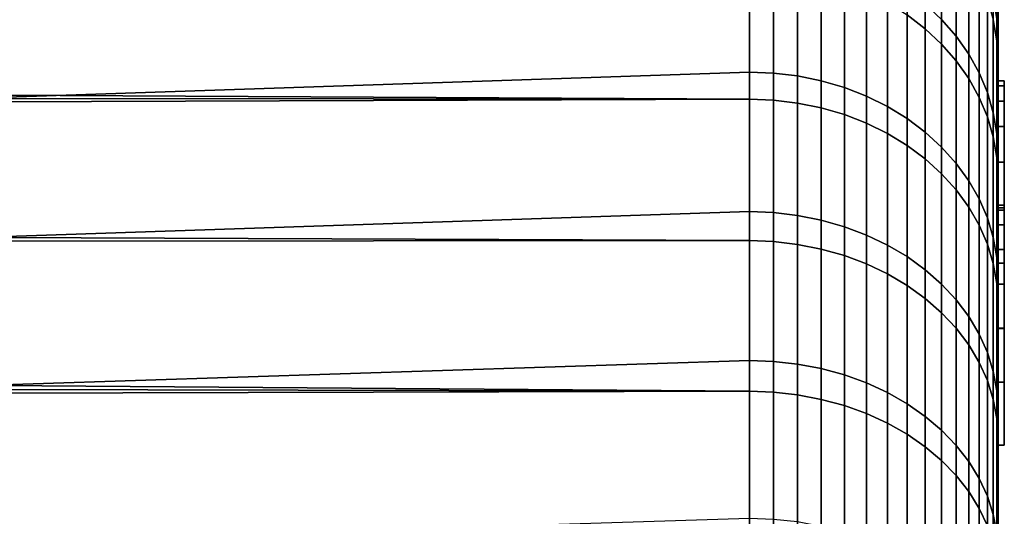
# Model space of a CAD drawing. Header units: metres. Extents: x -28 to 70, y -218 to 28.
# Tile 459 of 463: x 66.5 to 70.46, y 14.75 to 16.75. Entities that reach past the tile are written whole.
import ezdxf

# ---------------------------------------------------------------- set-up
doc = ezdxf.new("R2010")
doc.units = ezdxf.units.M
doc.layers.add('solid_10_261_432_XXX', color=7, linetype='CONTINUOUS')

msp = doc.modelspace()

# ---------------------------------------------------------------- linework, layer by layer
at = {"layer": 'solid_10_261_432_XXX'}
for points in [[(70.434181, 18.970451, 116.20369), (70.439003, 18.861574, 116.289322), (70.439003, 16.418026, 115.642677), (70.439003, 18.912025, 115.826271)], [(70.439003, 16.499998, 114), (70.439003, 18.999969, 113.965889), (70.439003, 18.995096, 114.431671)], [(70.439003, 16.499998, 114), (70.439003, 16.479481, 113.177376), (70.439003, 18.993423, 113.500168), (70.439003, 18.999969, 113.965889)], [(70.439003, 16.499998, 114), (70.439003, 18.995096, 114.431671), (70.439003, 18.978806, 114.897171), (70.439003, 16.479481, 114.822624)], [(70.439003, 16.479481, 113.177376), (70.439003, 18.975464, 113.034737), (70.439003, 18.993423, 113.500168)], [(70.439003, 16.479481, 114.822624), (70.439003, 18.978806, 114.897171), (70.439003, 18.951113, 115.362106)], [(70.439003, 16.479481, 113.177376), (70.439003, 16.418026, 112.357323), (70.439003, 18.946098, 112.569847), (70.439003, 18.975464, 113.034737)], [(70.439003, 16.479481, 114.822624), (70.439003, 18.951113, 115.362106), (70.439003, 18.912025, 115.826271), (70.439003, 16.418026, 115.642677)], [(70.439003, 16.418026, 112.357323), (70.439003, 18.90535, 112.105865), (70.439003, 18.946098, 112.569847)], [(70.439003, 16.418026, 112.357323), (70.439003, 16.315695, 111.540733), (70.439003, 18.853239, 111.643013), (70.439003, 18.90535, 112.105865)], [(70.439003, 16.418026, 115.642677), (70.439003, 18.861574, 116.289322), (70.439003, 18.799791, 116.750969), (70.439003, 16.315695, 116.459267)], [(70.439003, 16.315695, 111.540733), (70.439003, 18.789793, 111.181541), (70.439003, 18.853239, 111.643013)], [(70.434181, 18.842293, 117.114853), (70.439003, 18.726704, 117.211006), (70.439003, 16.315695, 116.459267), (70.439003, 18.799791, 116.750969)], [(70.439003, 16.315695, 111.540733), (70.439003, 16.172825, 110.730492), (70.439003, 18.715059, 110.721802), (70.439003, 18.789793, 111.181541)], [(70.439003, 16.315695, 116.459267), (70.439003, 18.726704, 117.211006), (70.439003, 18.642365, 117.66909), (70.439003, 16.172825, 117.269508)], [(70.439003, 16.172825, 110.730492), (70.439003, 15.989818, 109.92868), (70.439003, 18.62908, 110.264038), (70.439003, 18.715059, 110.721802)], [(70.439003, 16.172825, 117.269508), (70.439003, 18.642365, 117.66909), (70.439003, 18.546825, 118.124954), (70.439003, 15.989818, 118.07132)], [(70.439003, 15.989818, 109.92868), (70.439003, 18.531895, 109.808479), (70.439003, 18.62908, 110.264038)], [(70.439003, 15.989818, 118.07132), (70.439003, 18.546825, 118.124954), (70.439003, 18.440134, 118.578369)], [(70.439003, 15.989818, 109.92868), (70.439003, 15.76691, 109.136414), (70.439003, 18.42358, 109.355469), (70.439003, 18.531895, 109.808479)], [(70.439003, 15.989818, 118.07132), (70.439003, 18.440134, 118.578369), (70.439003, 18.322359, 119.02903), (70.439003, 15.76691, 118.863586)], [(70.439003, 15.76691, 109.136414), (70.439003, 18.304197, 108.905258), (70.439003, 18.42358, 109.355469)], [(70.439003, 15.76691, 118.863586), (70.439003, 18.322359, 119.02903), (70.439003, 18.193583, 119.476639)], [(70.439003, 15.76691, 109.136414), (70.439003, 15.504929, 108.356667), (70.439003, 18.173801, 108.458069), (70.439003, 18.304197, 108.905258)], [(70.439003, 15.76691, 118.863586), (70.439003, 18.193583, 119.476639), (70.439003, 18.053864, 119.920982), (70.439003, 15.504929, 119.643333)], [(70.439003, 15.504929, 108.356667), (70.439003, 18.032492, 108.014244), (70.439003, 18.173801, 108.458069)], [(70.439003, -15.504929, 119.643333), (70.439003, 18.053864, 119.920982), (70.439003, 17.90329, 120.361771), (70.439003, -18.053864, 119.920982)], [(70.439003, 15.504929, 119.643333), (70.439003, 18.053864, 119.920982), (70.439003, -15.504929, 119.643333)], [(70.439003, -17.717447, 107.137634), (70.439003, 17.88035, 107.574028), (70.439003, 18.032492, 108.014244), (70.439003, -17.88035, 107.574028)], [(70.439003, 15.504929, 108.356667), (70.439003, -18.032492, 108.014244), (70.439003, -17.88035, 107.574028), (70.439003, 18.032492, 108.014244)], [(70.439003, -18.053864, 119.920982), (70.439003, 17.90329, 120.361771), (70.439003, 17.74197, 120.798706), (70.439003, -17.90329, 120.361771)], [(70.439003, -17.543905, 106.705391), (70.439003, 17.717447, 107.137634), (70.439003, 17.88035, 107.574028), (70.439003, -17.717447, 107.137634)], [(70.439003, -17.90329, 120.361771), (70.439003, 17.74197, 120.798706), (70.439003, 17.569981, 121.231583), (70.439003, -17.74197, 120.798706)], [(70.439003, -17.359827, 106.277542), (70.439003, 17.543905, 106.705391), (70.439003, 17.717447, 107.137634), (70.439003, -17.543905, 106.705391)], [(70.439003, -17.74197, 120.798706), (70.439003, 17.569981, 121.231583), (70.439003, 17.387424, 121.660126), (70.439003, -17.569981, 121.231583)], [(70.439003, -17.1653, 105.854294), (70.439003, 17.359827, 106.277542), (70.439003, 17.543905, 106.705391), (70.439003, -17.359827, 106.277542)], [(70.439003, -17.569981, 121.231583), (70.439003, 17.387424, 121.660126), (70.439003, 17.194433, 122.084023), (70.439003, -17.387424, 121.660126)], [(70.439003, -16.960464, 105.435966), (70.439003, 17.1653, 105.854294), (70.439003, 17.359827, 106.277542), (70.439003, -17.1653, 105.854294)], [(70.072784, 16.764425, 103.514503), (70.072784, 17.250006, 104.334137), (70.145622, 17.192503, 104.366356), (70.145622, 16.70854, 103.549454)], [(70.145622, 16.70854, 103.549454), (70.145622, 17.192503, 104.366356), (70.211639, 17.129042, 104.401917), (70.211639, 16.646866, 103.588028)], [(70.211639, 17.220661, 123.432716), (70.211639, 16.746344, 124.251205), (70.270195, 16.679077, 124.21003), (70.270195, 17.151489, 123.394821)], [(70.439003, -17.387424, 121.660126), (70.439003, 17.194433, 122.084023), (70.439003, 16.991102, 122.503082), (70.439003, -17.194433, 122.084023)], [(70.270195, 17.151489, 123.394821), (70.270195, 16.679077, 124.21003), (70.32074, 16.607233, 124.166054), (70.32074, 17.07761, 123.354355)], [(70.419769, 16.745489, 104.616837), (70.419769, 17.177999, 105.43428), (70.434181, 17.091042, 105.477638), (70.434181, 16.660721, 104.664337)], [(70.439003, -16.745445, 105.022804), (70.439003, 16.960464, 105.435966), (70.439003, 17.1653, 105.854294), (70.439003, -16.960464, 105.435966)], [(70.211639, 16.646866, 103.588028), (70.211639, 17.129042, 104.401917), (70.270195, 17.060238, 104.440468), (70.270195, 16.579998, 103.629852)], [(70.32074, 17.07761, 123.354355), (70.32074, 16.607233, 124.166054), (70.36277, 16.531507, 124.119698), (70.36277, 16.999741, 123.311707)], [(70.434181, 17.091042, 105.477638), (70.439003, 16.960464, 105.435966), (70.439003, 16.745445, 105.022804)], [(70.434181, 16.660721, 104.664337), (70.434181, 17.091042, 105.477638), (70.439003, 16.745445, 105.022804)], [(69.439003, 17.057777, 124.441849), (64.5, 16.890768, 124.7099), (64.5, 16.367889, 125.493141), (69.439003, 16.535044, 125.251328)], [(69.535652, 16.531174, 125.248695), (69.535652, 17.053785, 124.439407), (69.439003, 17.057777, 124.441849), (69.439003, 16.535044, 125.251328)], [(69.535652, 17.053785, 124.439407), (69.535652, 16.531174, 125.248695), (69.632835, 16.519363, 125.240654), (69.632835, 17.041601, 124.431946)], [(69.632835, 17.041601, 124.431946), (69.632835, 16.519363, 125.240654), (69.728157, 16.499725, 125.227295), (69.728157, 17.021343, 124.419548)], [(70.270195, 16.579998, 103.629852), (70.270195, 17.060238, 104.440468), (70.32074, 16.986752, 104.481651), (70.32074, 16.508581, 103.674522)], [(69.728157, 17.021343, 124.419548), (69.728157, 16.499725, 125.227295), (69.820686, 16.472452, 125.208733), (69.820686, 16.993208, 124.402321)], [(69.820686, 16.993208, 124.402321), (69.820686, 16.472452, 125.208733), (69.909531, 16.437803, 125.185158), (69.909531, 16.957464, 124.38044)], [(70.32074, 16.508581, 103.674522), (70.32074, 16.986752, 104.481651), (70.36277, 16.909296, 104.525047), (70.36277, 16.433306, 103.721603)], [(70.36277, 16.999741, 123.311707), (70.36277, 16.531507, 124.119698), (70.395882, 16.452629, 124.071411), (70.395882, 16.918629, 123.267273)], [(70.439003, -17.194433, 122.084023), (70.439003, 16.991102, 122.503082), (70.439003, 16.777548, 122.917053), (70.439003, -16.991102, 122.503082)], [(21.782312, 16.673569, 102.954994), (21.62105, 16.866104, 103.251305), (69.439003, 16.956451, 103.394402), (69.439003, 16.425947, 102.589996)], [(69.535652, 16.95248, 103.396881), (69.535652, 16.422102, 102.592659), (69.439003, 16.425947, 102.589996), (69.439003, 16.956451, 103.394402)], [(69.535652, 16.422102, 102.592659), (69.535652, 16.95248, 103.396881), (69.632835, 16.940369, 103.404457), (69.632835, 16.41037, 102.600815)], [(69.909531, 16.957464, 124.38044), (69.909531, 16.437803, 125.185158), (69.993835, 16.396116, 125.156792), (69.993835, 16.914457, 124.354118)], [(70.439003, -16.520346, 104.614998), (70.439003, 16.745445, 105.022804), (70.439003, 16.960464, 105.435966), (70.439003, -16.745445, 105.022804)], [(69.632835, 16.41037, 102.600815), (69.632835, 16.940369, 103.404457), (69.728157, 16.920233, 103.417053), (69.728157, 16.390862, 102.614365)], [(69.728157, 16.390862, 102.614365), (69.728157, 16.920233, 103.417053), (69.820686, 16.892263, 103.43454), (69.820686, 16.363768, 102.633186)], [(69.993835, 16.914457, 124.354118), (69.993835, 16.396116, 125.156792), (70.072784, 16.347792, 125.123909), (70.072784, 16.864605, 124.323601)], [(70.36277, 16.433306, 103.721603), (70.36277, 16.909296, 104.525047), (70.395882, 16.828615, 104.570259), (70.395882, 16.354897, 103.770645)], [(70.395882, 16.918629, 123.267273), (70.395882, 16.452629, 124.071411), (70.419769, 16.371361, 124.02166), (70.419769, 16.835058, 123.221497)], [(69.820686, 16.363768, 102.633186), (69.820686, 16.892263, 103.43454), (69.909531, 16.856731, 103.456764), (69.909531, 16.329348, 102.657089)], [(69.909531, 16.329348, 102.657089), (69.909531, 16.856731, 103.456764), (69.993835, 16.813982, 103.483505), (69.993835, 16.287935, 102.68586)], [(70.072784, 16.864605, 124.323601), (70.072784, 16.347792, 125.123909), (70.145622, 16.293295, 125.08683), (70.145622, 16.808386, 124.289185)], [(70.395882, 16.354897, 103.770645), (70.395882, 16.828615, 104.570259), (70.419769, 16.745489, 104.616837), (70.419769, 16.274111, 103.821175)], [(70.419769, 16.835058, 123.221497), (70.419769, 16.371361, 124.02166), (70.434181, 16.288486, 123.970932), (70.434181, 16.749836, 123.17482)], [(69.993835, 16.287935, 102.68586), (69.993835, 16.813982, 103.483505), (70.072784, 16.764425, 103.514503), (70.072784, 16.239929, 102.719208)], [(70.145622, 16.808386, 124.289185), (70.145622, 16.293295, 125.08683), (70.211639, 16.233154, 125.045906), (70.211639, 16.746344, 124.251205)], [(70.072784, 16.239929, 102.719208), (70.072784, 16.764425, 103.514503), (70.145622, 16.70854, 103.549454), (70.145622, 16.185793, 102.756813)], [(70.434181, 16.749836, 123.17482), (70.439003, 16.55393, 123.32563), (70.439003, 16.777548, 122.917053)], [(70.434181, 16.749836, 123.17482), (70.434181, 16.288486, 123.970932), (70.439003, 16.55393, 123.32563)], [(70.439003, -16.991102, 122.503082), (70.439003, 16.777548, 122.917053), (70.439003, 16.55393, 123.32563), (70.439003, -16.777548, 122.917053)], [(70.211639, 16.746344, 124.251205), (70.211639, 16.233154, 125.045906), (70.270195, 16.167948, 125.001534), (70.270195, 16.679077, 124.21003)], [(70.419769, 16.274111, 103.821175), (70.419769, 16.745489, 104.616837), (70.434181, 16.660721, 104.664337), (70.434181, 16.191729, 103.872704)], [(70.434181, 16.660721, 104.664337), (70.439003, 16.745445, 105.022804), (70.439003, 16.520346, 104.614998)], [(70.439003, -16.285322, 104.212852), (70.439003, 16.520346, 104.614998), (70.439003, 16.745445, 105.022804), (70.439003, -16.520346, 104.614998)], [(21.94866, 16.474131, 102.659676), (21.782312, 16.673569, 102.954994), (69.439003, 16.425947, 102.589996)], [(70.145622, 16.185793, 102.756813), (70.145622, 16.70854, 103.549454), (70.211639, 16.646866, 103.588028), (70.211639, 16.126049, 102.798309)], [(70.270195, 16.679077, 124.21003), (70.270195, 16.167948, 125.001534), (70.32074, 16.098307, 124.954147), (70.32074, 16.607233, 124.166054)], [(70.211639, 16.126049, 102.798309), (70.211639, 16.646866, 103.588028), (70.270195, 16.579998, 103.629852), (70.270195, 16.061272, 102.843307)], [(70.434181, 16.660721, 104.664337), (70.439003, 16.520346, 104.614998), (70.439003, 16.285322, 104.212852)], [(70.434181, 16.191729, 103.872704), (70.434181, 16.660721, 104.664337), (70.439003, 16.285322, 104.212852)], [(70.32074, 16.607233, 124.166054), (70.32074, 16.098307, 124.954147), (70.36277, 16.0249, 124.904198), (70.36277, 16.531507, 124.119698)], [(70.270195, 16.061272, 102.843307), (70.270195, 16.579998, 103.629852), (70.32074, 16.508581, 103.674522), (70.32074, 15.99209, 102.891365)], [(70.434181, 16.288486, 123.970932), (70.439003, 16.320358, 123.728615), (70.439003, 16.55393, 123.32563)], [(70.439003, -16.777548, 122.917053), (70.439003, 16.55393, 123.32563), (70.439003, 16.320358, 123.728615), (70.439003, -16.55393, 123.32563)], [(69.439003, 16.535044, 125.251328), (64.5, 16.367889, 125.493141), (64.5, 15.808721, 126.250893), (69.439003, 15.973927, 126.034683)], [(69.535652, 15.970189, 126.031868), (69.535652, 16.531174, 125.248695), (69.439003, 16.535044, 125.251328), (69.439003, 15.973927, 126.034683)], [(69.535652, 16.531174, 125.248695), (69.535652, 15.970189, 126.031868), (69.632835, 15.958779, 126.02327), (69.632835, 16.519363, 125.240654)], [(69.632835, 16.519363, 125.240654), (69.632835, 15.958779, 126.02327), (69.728157, 15.939809, 126.00898), (69.728157, 16.499725, 125.227295)], [(70.36277, 16.531507, 124.119698), (70.36277, 16.0249, 124.904198), (70.395882, 15.948441, 124.852173), (70.395882, 16.452629, 124.071411)], [(70.439003, -16.040525, 103.816605), (70.439003, 16.285322, 104.212852), (70.439003, 16.520346, 104.614998), (70.439003, -16.285322, 104.212852)], [(22.120071, 16.267761, 102.36557), (21.94866, 16.474131, 102.659676), (69.439003, 16.425947, 102.589996)], [(69.728157, 16.499725, 125.227295), (69.728157, 15.939809, 126.00898), (69.820686, 15.913461, 125.989128), (69.820686, 16.472452, 125.208733)], [(69.820686, 16.472452, 125.208733), (69.820686, 15.913461, 125.989128), (69.909531, 15.879988, 125.963913), (69.909531, 16.437803, 125.185158)], [(70.32074, 15.99209, 102.891365), (70.32074, 16.508581, 103.674522), (70.36277, 16.433306, 103.721603), (70.36277, 15.919169, 102.942017)], [(70.463997, 16.5, 114), (70.463997, 16.479486, 113.177505), (70.439003, 16.479481, 113.177376), (70.439003, 16.499998, 114)], [(70.463997, 16.479486, 114.822495), (70.463997, 16.5, 114), (70.439003, 16.499998, 114), (70.439003, 16.479481, 114.822624)], [(70.463997, 16.479486, 113.177505), (70.463997, 16.418011, 112.357162), (70.439003, 16.418026, 112.357323), (70.439003, 16.479481, 113.177376)], [(70.463997, 16.418011, 115.642838), (70.463997, 16.479486, 114.822495), (70.439003, 16.479481, 114.822624), (70.439003, 16.418026, 115.642677)], [(70.463997, 15.980108, 114.797569), (70.463997, 16, 114), (70.463997, 16.5, 114), (70.463997, 16.479486, 114.822495)], [(70.463997, 16, 114), (70.463997, 15.980108, 113.202431), (70.463997, 16.479486, 113.177505), (70.463997, 16.5, 114)], [(70.463997, 15.980108, 114.797569), (70.463997, 16.479486, 114.822495), (70.463997, 16.418011, 115.642838), (70.463997, 15.920495, 115.593048)], [(70.463997, 15.980108, 113.202431), (70.463997, 15.920495, 112.406952), (70.463997, 16.418011, 112.357162), (70.463997, 16.479486, 113.177505)], [(69.909531, 16.437803, 125.185158), (69.909531, 15.879988, 125.963913), (69.993835, 15.839715, 125.933571), (69.993835, 16.396116, 125.156792)], [(70.36277, 15.919169, 102.942017), (70.36277, 16.433306, 103.721603), (70.395882, 16.354897, 103.770645), (70.395882, 15.843213, 102.994774)], [(70.395882, 16.452629, 124.071411), (70.395882, 15.948441, 124.852173), (70.419769, 15.869662, 124.798561), (70.419769, 16.371361, 124.02166)], [(22.296535, 16.05439, 102.072868), (22.120071, 16.267761, 102.36557), (69.439003, 16.425947, 102.589996), (69.439003, 15.857315, 101.812073)], [(69.535652, 16.422102, 102.592659), (69.535652, 15.853602, 101.814926), (69.439003, 15.857315, 101.812073), (69.439003, 16.425947, 102.589996)], [(69.535652, 15.853602, 101.814926), (69.535652, 16.422102, 102.592659), (69.632835, 16.41037, 102.600815), (69.632835, 15.842276, 101.823631)], [(69.632835, 15.842276, 101.823631), (69.632835, 16.41037, 102.600815), (69.728157, 16.390862, 102.614365), (69.728157, 15.823444, 101.838104)], [(69.993835, 16.396116, 125.156792), (69.993835, 15.839715, 125.933571), (70.072784, 15.79303, 125.898399), (70.072784, 16.347792, 125.123909)], [(70.463997, 16.418011, 112.357162), (70.463997, 16.315702, 111.540771), (70.439003, 16.315695, 111.540733), (70.439003, 16.418026, 112.357323)], [(70.463997, 16.315702, 116.459229), (70.463997, 16.418011, 115.642838), (70.439003, 16.418026, 115.642677), (70.439003, 16.315695, 116.459267)], [(70.463997, 15.920495, 115.593048), (70.463997, 16.418011, 115.642838), (70.463997, 16.315702, 116.459229), (70.463997, 15.821288, 116.384705)], [(70.463997, 15.920495, 112.406952), (70.463997, 15.821288, 111.615295), (70.463997, 16.315702, 111.540771), (70.463997, 16.418011, 112.357162)], [(69.728157, 15.823444, 101.838104), (69.728157, 16.390862, 102.614365), (69.820686, 16.363768, 102.633186), (69.820686, 15.797288, 101.858208)], [(69.820686, 15.797288, 101.858208), (69.820686, 16.363768, 102.633186), (69.909531, 16.329348, 102.657089), (69.909531, 15.76406, 101.883743)], [(70.395882, 15.843213, 102.994774), (70.395882, 16.354897, 103.770645), (70.419769, 16.274111, 103.821175), (70.419769, 15.764956, 103.049141)], [(70.419769, 16.371361, 124.02166), (70.419769, 15.869662, 124.798561), (70.434181, 15.789328, 124.743904), (70.434181, 16.288486, 123.970932)], [(69.909531, 15.76406, 101.883743), (69.909531, 16.329348, 102.657089), (69.993835, 16.287935, 102.68586), (69.993835, 15.724081, 101.914474)], [(70.072784, 16.347792, 125.123909), (70.072784, 15.79303, 125.898399), (70.145622, 15.740383, 125.858734), (70.145622, 16.293295, 125.08683)], [(70.434181, 16.288486, 123.970932), (70.439003, 16.076962, 124.125771), (70.439003, 16.320358, 123.728615)], [(70.439003, -16.55393, 123.32563), (70.439003, 16.320358, 123.728615), (70.439003, 16.076962, 124.125771), (70.439003, -16.320358, 123.728615)], [(70.463997, 16.315702, 111.540771), (70.463997, 16.172852, 110.730614), (70.439003, 16.172825, 110.730492), (70.439003, 16.315695, 111.540733)], [(70.463997, 16.315702, 116.459229), (70.439003, 16.315695, 116.459267), (70.439003, 16.172825, 117.269508), (70.463997, 16.172852, 117.269386)], [(70.463997, 15.821288, 116.384705), (70.463997, 16.315702, 116.459229), (70.463997, 16.172852, 117.269386), (70.463997, 15.682765, 117.170311)], [(70.463997, 15.821288, 111.615295), (70.463997, 15.682765, 110.829689), (70.463997, 16.172852, 110.730614), (70.463997, 16.315702, 111.540771)], [(69.993835, 15.724081, 101.914474), (69.993835, 16.287935, 102.68586), (70.072784, 16.239929, 102.719208), (70.072784, 15.677736, 101.950096)], [(70.145622, 16.293295, 125.08683), (70.145622, 15.740383, 125.858734), (70.211639, 15.682282, 125.814957), (70.211639, 16.233154, 125.045906)], [(70.419769, 15.764956, 103.049141), (70.419769, 16.274111, 103.821175), (70.434181, 16.191729, 103.872704), (70.434181, 15.68515, 103.104576)], [(70.434181, 16.288486, 123.970932), (70.434181, 15.789328, 124.743904), (70.439003, 16.076962, 124.125771)], [(70.434181, 16.191729, 103.872704), (70.439003, 16.285322, 104.212852), (70.439003, 16.040525, 103.816605)], [(70.439003, -15.786071, 103.426453), (70.439003, 16.040525, 103.816605), (70.439003, 16.285322, 104.212852), (70.439003, -16.040525, 103.816605)], [(70.072784, 15.677736, 101.950096), (70.072784, 16.239929, 102.719208), (70.145622, 16.185793, 102.756813), (70.145622, 15.625474, 101.990265)], [(70.211639, 16.233154, 125.045906), (70.211639, 15.682282, 125.814957), (70.270195, 15.619289, 125.767502), (70.270195, 16.167948, 125.001534)], [(70.145622, 15.625474, 101.990265), (70.145622, 16.185793, 102.756813), (70.211639, 16.126049, 102.798309), (70.211639, 15.567798, 102.034592)], [(70.270195, 16.167948, 125.001534), (70.270195, 15.619289, 125.767502), (70.32074, 15.552011, 125.716812), (70.32074, 16.098307, 124.954147)], [(70.434181, 16.191729, 103.872704), (70.439003, 16.040525, 103.816605), (70.439003, 15.786071, 103.426453)], [(70.434181, 15.68515, 103.104576), (70.434181, 16.191729, 103.872704), (70.439003, 15.786071, 103.426453)], [(70.463997, 16.172852, 110.730614), (70.463997, 15.989772, 109.92849), (70.439003, 15.989818, 109.92868), (70.439003, 16.172825, 110.730492)], [(70.463997, 15.989772, 118.07151), (70.463997, 16.172852, 117.269386), (70.439003, 16.172825, 117.269508), (70.439003, 15.989818, 118.07132)], [(70.463997, 15.682765, 117.170311), (70.463997, 16.172852, 117.269386), (70.463997, 15.989772, 118.07151), (70.463997, 15.505234, 117.948128)], [(70.463997, 15.682765, 110.829689), (70.463997, 15.505234, 110.051872), (70.463997, 15.989772, 109.92849), (70.463997, 16.172852, 110.730614)], [(70.211639, 15.567798, 102.034592), (70.211639, 16.126049, 102.798309), (70.270195, 16.061272, 102.843307), (70.270195, 15.505264, 102.082657)], [(70.32074, 16.098307, 124.954147), (70.32074, 15.552011, 125.716812), (70.36277, 15.481096, 125.663391), (70.36277, 16.0249, 124.904198)], [(70.434181, 15.789328, 124.743904), (70.439003, 15.823925, 124.516815), (70.439003, 16.076962, 124.125771)], [(70.439003, -16.320358, 123.728615), (70.439003, 16.076962, 124.125771), (70.439003, 15.823925, 124.516815), (70.439003, -16.076962, 124.125771)], [(22.477901, 15.834008, 101.781807), (22.296535, 16.05439, 102.072868), (69.439003, 15.857315, 101.812073)], [(70.270195, 15.505264, 102.082657), (70.270195, 16.061272, 102.843307), (70.32074, 15.99209, 102.891365), (70.32074, 15.438478, 102.133987)], [(70.439003, -15.52213, 103.042656), (70.439003, 15.786071, 103.426453), (70.439003, 16.040525, 103.816605), (70.439003, -15.786071, 103.426453)], [(70.36277, 16.0249, 124.904198), (70.36277, 15.481096, 125.663391), (70.395882, 15.40723, 125.607735), (70.395882, 15.948441, 124.852173)], [(70.463997, 16, 114), (70.463997, 15.980108, 114.797569), (70.439003, 15.980102, 114.797699), (70.439003, 15.999998, 114)], [(70.463997, 15.980108, 113.202431), (70.463997, 16, 114), (70.439003, 15.999998, 114), (70.439003, 15.980102, 113.202301)], [(70.439003, 15.999998, 114), (70.439003, -15.980102, 113.202301), (70.439003, -15.920509, 112.407097), (70.439003, 15.980102, 113.202301)], [(70.439003, 15.980102, 114.797699), (70.439003, -15.999998, 114), (70.439003, -15.980102, 113.202301), (70.439003, 15.999998, 114)], [(69.439003, 15.973927, 126.034683), (64.5, 15.808721, 126.250893), (64.5, 15.214501, 126.981483), (69.439003, 15.375732, 126.790108)], [(69.535652, 15.372133, 126.787117), (69.535652, 15.970189, 126.031868), (69.439003, 15.973927, 126.034683), (69.439003, 15.375732, 126.790108)], [(69.535652, 15.970189, 126.031868), (69.535652, 15.372133, 126.787117), (69.632835, 15.361151, 126.777977), (69.632835, 15.958779, 126.02327)], [(69.632835, 15.958779, 126.02327), (69.632835, 15.361151, 126.777977), (69.728157, 15.342891, 126.762787), (69.728157, 15.939809, 126.00898)], [(70.32074, 15.438478, 102.133987), (70.32074, 15.99209, 102.891365), (70.36277, 15.919169, 102.942017), (70.36277, 15.36808, 102.188095)], [(70.463997, 15.989772, 109.92849), (70.463997, 15.766949, 109.136536), (70.439003, 15.76691, 109.136414), (70.439003, 15.989818, 109.92868)], [(70.463997, 15.766949, 118.863464), (70.463997, 15.989772, 118.07151), (70.439003, 15.989818, 118.07132), (70.439003, 15.76691, 118.863586)], [(70.463997, 15.980108, 114.797569), (70.463997, 15.920495, 115.593048), (70.439003, 15.920509, 115.592903), (70.439003, 15.980102, 114.797699)], [(70.463997, 15.920495, 112.406952), (70.463997, 15.980108, 113.202431), (70.439003, 15.980102, 113.202301), (70.439003, 15.920509, 112.407097)], [(70.439003, 15.980102, 113.202301), (70.439003, -15.920509, 112.407097), (70.439003, -15.82128, 111.615257), (70.439003, 15.920509, 112.407097)], [(70.439003, 15.920509, 115.592903), (70.439003, -15.980102, 114.797699), (70.439003, -15.999998, 114), (70.439003, 15.980102, 114.797699)], [(70.463997, 15.505234, 117.948128), (70.463997, 15.989772, 118.07151), (70.463997, 15.766949, 118.863464), (70.463997, 15.289163, 118.716087)], [(70.463997, 15.505234, 110.051872), (70.463997, 15.289163, 109.283913), (70.463997, 15.766949, 109.136536), (70.463997, 15.989772, 109.92849)], [(69.728157, 15.939809, 126.00898), (69.728157, 15.342891, 126.762787), (69.820686, 15.31753, 126.741692), (69.820686, 15.913461, 125.989128)], [(70.36277, 15.36808, 102.188095), (70.36277, 15.919169, 102.942017), (70.395882, 15.843213, 102.994774), (70.395882, 15.294754, 102.244453)], [(70.395882, 15.948441, 124.852173), (70.395882, 15.40723, 125.607735), (70.419769, 15.331126, 125.5504), (70.419769, 15.869662, 124.798561)], [(70.439003, 15.920509, 112.407097), (70.439003, -15.82128, 111.615257), (70.439003, -15.68274, 110.829567), (70.439003, 15.82128, 111.615257)], [(70.439003, 15.82128, 116.384743), (70.439003, -15.920509, 115.592903), (70.439003, -15.980102, 114.797699), (70.439003, 15.920509, 115.592903)], [(70.463997, 15.920495, 115.593048), (70.463997, 15.821288, 116.384705), (70.439003, 15.82128, 116.384743), (70.439003, 15.920509, 115.592903)], [(70.463997, 15.821288, 111.615295), (70.463997, 15.920495, 112.406952), (70.439003, 15.920509, 112.407097), (70.439003, 15.82128, 111.615257)], [(69.820686, 15.913461, 125.989128), (69.820686, 15.31753, 126.741692), (69.909531, 15.285311, 126.71489), (69.909531, 15.879988, 125.963913)], [(69.909531, 15.879988, 125.963913), (69.909531, 15.285311, 126.71489), (69.993835, 15.246546, 126.682648), (69.993835, 15.839715, 125.933571)], [(22.664221, 15.606552, 101.492584), (22.477901, 15.834008, 101.781807), (69.439003, 15.857315, 101.812073), (69.439003, 15.251874, 101.062447)], [(69.535652, 15.853602, 101.814926), (69.535652, 15.248302, 101.065468), (69.439003, 15.251874, 101.062447), (69.439003, 15.857315, 101.812073)], [(69.535652, 15.248302, 101.065468), (69.535652, 15.853602, 101.814926), (69.632835, 15.842276, 101.823631), (69.632835, 15.237409, 101.074715)], [(69.632835, 15.237409, 101.074715), (69.632835, 15.842276, 101.823631), (69.728157, 15.823444, 101.838104), (69.728157, 15.219296, 101.09008)], [(69.993835, 15.839715, 125.933571), (69.993835, 15.246546, 126.682648), (70.072784, 15.201609, 126.645264), (70.072784, 15.79303, 125.898399)], [(70.395882, 15.294754, 102.244453), (70.395882, 15.843213, 102.994774), (70.419769, 15.764956, 103.049141), (70.419769, 15.219205, 102.302521)], [(70.419769, 15.869662, 124.798561), (70.419769, 15.331126, 125.5504), (70.434181, 15.253517, 125.491928), (70.434181, 15.789328, 124.743904)], [(69.728157, 15.219296, 101.09008), (69.728157, 15.823444, 101.838104), (69.820686, 15.797288, 101.858208), (69.820686, 15.194139, 101.11142)], [(70.434181, 15.789328, 124.743904), (70.439003, 15.561374, 124.901543), (70.439003, 15.823925, 124.516815)], [(70.439003, -16.076962, 124.125771), (70.439003, 15.823925, 124.516815), (70.439003, 15.561374, 124.901543), (70.439003, -15.823925, 124.516815)], [(70.463997, 15.821288, 116.384705), (70.463997, 15.682765, 117.170311), (70.439003, 15.68274, 117.170433), (70.439003, 15.82128, 116.384743)], [(70.463997, 15.821288, 111.615295), (70.439003, 15.82128, 111.615257), (70.439003, 15.68274, 110.829567), (70.463997, 15.682765, 110.829689)], [(70.439003, 15.82128, 111.615257), (70.439003, -15.68274, 110.829567), (70.439003, -15.505278, 110.052048), (70.439003, 15.68274, 110.829567)], [(70.439003, 15.68274, 117.170433), (70.439003, -15.82128, 116.384743), (70.439003, -15.920509, 115.592903), (70.439003, 15.82128, 116.384743)], [(69.820686, 15.194139, 101.11142), (69.820686, 15.797288, 101.858208), (69.909531, 15.76406, 101.883743), (69.909531, 15.162179, 101.138527)], [(69.909531, 15.162179, 101.138527), (69.909531, 15.76406, 101.883743), (69.993835, 15.724081, 101.914474), (69.993835, 15.123727, 101.171143)], [(70.072784, 15.79303, 125.898399), (70.072784, 15.201609, 126.645264), (70.145622, 15.150933, 126.603111), (70.145622, 15.740383, 125.858734)], [(70.419769, 15.219205, 102.302521), (70.419769, 15.764956, 103.049141), (70.434181, 15.68515, 103.104576), (70.434181, 15.142162, 102.36174)], [(70.434181, 15.789328, 124.743904), (70.434181, 15.253517, 125.491928), (70.439003, 15.561374, 124.901543)], [(70.434181, 15.68515, 103.104576), (70.439003, 15.786071, 103.426453), (70.439003, 15.52213, 103.042656)], [(70.439003, -15.248879, 102.665466), (70.439003, 15.52213, 103.042656), (70.439003, 15.786071, 103.426453), (70.439003, -15.52213, 103.042656)], [(70.463997, 15.504929, 119.643333), (70.463997, 15.766949, 118.863464), (70.439003, 15.76691, 118.863586), (70.439003, 15.504929, 119.643333)], [(70.463997, 15.766949, 109.136536), (70.463997, 15.504929, 108.356667), (70.439003, 15.504929, 108.356667), (70.439003, 15.76691, 109.136414)], [(70.463997, 15.289163, 118.716087), (70.463997, 15.766949, 118.863464), (70.463997, 15.504929, 119.643333), (70.463997, 15.035082, 119.472321)], [(70.463997, 15.289163, 109.283913), (70.463997, 15.035082, 108.527679), (70.463997, 15.504929, 108.356667), (70.463997, 15.766949, 109.136536)], [(69.993835, 15.123727, 101.171143), (69.993835, 15.724081, 101.914474), (70.072784, 15.677736, 101.950096), (70.072784, 15.079152, 101.208954)], [(70.145622, 15.740383, 125.858734), (70.145622, 15.150933, 126.603111), (70.211639, 15.095009, 126.556595), (70.211639, 15.682282, 125.814957)], [(70.211639, 15.682282, 125.814957), (70.211639, 15.095009, 126.556595), (70.270195, 15.034374, 126.506157), (70.270195, 15.619289, 125.767502)], [(70.434181, 15.68515, 103.104576), (70.439003, 15.52213, 103.042656), (70.439003, 15.248879, 102.665466)], [(70.434181, 15.142162, 102.36174), (70.434181, 15.68515, 103.104576), (70.439003, 15.248879, 102.665466)], [(70.463997, 15.682765, 117.170311), (70.463997, 15.505234, 117.948128), (70.439003, 15.505278, 117.947952), (70.439003, 15.68274, 117.170433)], [(70.463997, 15.505234, 110.051872), (70.463997, 15.682765, 110.829689), (70.439003, 15.68274, 110.829567), (70.439003, 15.505278, 110.052048)], [(70.439003, 15.68274, 110.829567), (70.439003, -15.505278, 110.052048), (70.439003, -15.289124, 109.283791), (70.439003, 15.505278, 110.052048)], [(70.439003, 15.505278, 117.947952), (70.439003, -15.68274, 117.170433), (70.439003, -15.82128, 116.384743), (70.439003, 15.68274, 117.170433)], [(70.072784, 15.079152, 101.208954), (70.072784, 15.677736, 101.950096), (70.145622, 15.625474, 101.990265), (70.145622, 15.028885, 101.251595)], [(22.855278, 15.372017, 101.205429), (22.664221, 15.606552, 101.492584), (69.439003, 15.251874, 101.062447)], [(70.145622, 15.028885, 101.251595), (70.145622, 15.625474, 101.990265), (70.211639, 15.567798, 102.034592), (70.211639, 14.973411, 101.298653)], [(70.270195, 15.619289, 125.767502), (70.270195, 15.034374, 126.506157), (70.32074, 14.969616, 126.452286), (70.32074, 15.552011, 125.716812)], [(70.211639, 14.973411, 101.298653), (70.211639, 15.567798, 102.034592), (70.270195, 15.505264, 102.082657), (70.270195, 14.913264, 101.34967)], [(70.434181, 15.253517, 125.491928), (70.439003, 15.289451, 125.279747), (70.439003, 15.561374, 124.901543)], [(70.439003, -15.823925, 124.516815), (70.439003, 15.561374, 124.901543), (70.439003, 15.289451, 125.279747), (70.439003, -15.561374, 124.901543)], [(70.32074, 15.552011, 125.716812), (70.32074, 14.969616, 126.452286), (70.36277, 14.901357, 126.395508), (70.36277, 15.481096, 125.663391)], [(70.439003, -14.966446, 102.295067), (70.439003, 15.248879, 102.665466), (70.439003, 15.52213, 103.042656), (70.439003, -15.248879, 102.665466)], [(70.270195, 14.913264, 101.34967), (70.270195, 15.505264, 102.082657), (70.32074, 15.438478, 102.133987), (70.32074, 14.849028, 101.40416)], [(70.439003, 15.505278, 110.052048), (70.439003, -15.289124, 109.283791), (70.439003, -15.035082, 108.527679), (70.439003, 15.289124, 109.283791)], [(70.439003, 15.289124, 118.716209), (70.439003, -15.505278, 117.947952), (70.439003, -15.68274, 117.170433), (70.439003, 15.505278, 117.947952)], [(70.463997, 15.505234, 117.948128), (70.463997, 15.289163, 118.716087), (70.439003, 15.289124, 118.716209), (70.439003, 15.505278, 117.947952)], [(70.463997, 15.289163, 109.283913), (70.463997, 15.505234, 110.051872), (70.439003, 15.505278, 110.052048), (70.439003, 15.289124, 109.283791)], [(70.439003, 15.504929, 108.356667), (70.439003, -15.504929, 108.356667), (70.439003, -18.032492, 108.014244)], [(70.439003, 15.504929, 119.643333), (70.439003, -15.504929, 119.643333), (70.439003, -15.035082, 119.472321)], [(70.439003, 15.504929, 108.356667), (70.439003, 15.035082, 108.527679), (70.439003, -15.504929, 108.356667)], [(70.439003, 15.035082, 119.472321), (70.439003, 15.504929, 119.643333), (70.439003, -15.035082, 119.472321)], [(70.463997, 15.035082, 119.472321), (70.463997, 15.504929, 119.643333), (70.439003, 15.504929, 119.643333), (70.439003, 15.035082, 119.472321)], [(70.463997, 15.504929, 108.356667), (70.463997, 15.035082, 108.527679), (70.439003, 15.035082, 108.527679), (70.439003, 15.504929, 108.356667)], [(70.36277, 15.481096, 125.663391), (70.36277, 14.901357, 126.395508), (70.395882, 14.830257, 126.336365), (70.395882, 15.40723, 125.607735)], [(70.32074, 14.849028, 101.40416), (70.32074, 15.438478, 102.133987), (70.36277, 15.36808, 102.188095), (70.36277, 14.781319, 101.461594)], [(70.395882, 15.40723, 125.607735), (70.395882, 14.830257, 126.336365), (70.419769, 14.757003, 126.275429), (70.419769, 15.331126, 125.5504)], [(23.05105, 15.13035, 100.920532), (22.855278, 15.372017, 101.205429), (69.439003, 15.251874, 101.062447)], [(69.439003, 15.375732, 126.790108), (64.5, 15.214501, 126.981483), (64.5, 14.58655, 127.683296), (69.439003, 14.741846, 127.515839)], [(69.535652, 14.738396, 127.51268), (69.535652, 15.372133, 126.787117), (69.439003, 15.375732, 126.790108), (69.439003, 14.741846, 127.515839)], [(69.535652, 15.372133, 126.787117), (69.535652, 14.738396, 127.51268), (69.632835, 14.727866, 127.503021), (69.632835, 15.361151, 126.777977)], [(70.36277, 14.781319, 101.461594), (70.36277, 15.36808, 102.188095), (70.395882, 15.294754, 102.244453), (70.395882, 14.710792, 101.521423)], [(69.632835, 15.361151, 126.777977), (69.632835, 14.727866, 127.503021), (69.728157, 14.710359, 127.486977), (69.728157, 15.342891, 126.762787)], [(69.728157, 15.342891, 126.762787), (69.728157, 14.710359, 127.486977), (69.820686, 14.686043, 127.464676), (69.820686, 15.31753, 126.741692)], [(70.419769, 15.331126, 125.5504), (70.419769, 14.757003, 126.275429), (70.434181, 14.6823, 126.213287), (70.434181, 15.253517, 125.491928)], [(69.820686, 15.31753, 126.741692), (69.820686, 14.686043, 127.464676), (69.909531, 14.655152, 127.436356), (69.909531, 15.285311, 126.71489)], [(69.909531, 15.285311, 126.71489), (69.909531, 14.655152, 127.436356), (69.993835, 14.617985, 127.402283), (69.993835, 15.246546, 126.682648)], [(70.395882, 14.710792, 101.521423), (70.395882, 15.294754, 102.244453), (70.419769, 15.219205, 102.302521), (70.419769, 14.638127, 101.583061)], [(70.434181, 15.253517, 125.491928), (70.439003, 15.008364, 125.651138), (70.439003, 15.289451, 125.279747)], [(70.439003, -15.561374, 124.901543), (70.439003, 15.289451, 125.279747), (70.439003, 15.008364, 125.651138), (70.439003, -15.289451, 125.279747)], [(70.463997, 15.289163, 118.716087), (70.463997, 15.035082, 119.472321), (70.439003, 15.035082, 119.472321), (70.439003, 15.289124, 118.716209)], [(70.463997, 15.035082, 108.527679), (70.463997, 15.289163, 109.283913), (70.439003, 15.289124, 109.283791), (70.439003, 15.035082, 108.527679)], [(70.439003, 15.035082, 108.527679), (70.439003, 15.289124, 109.283791), (70.439003, -15.035082, 108.527679)], [(70.439003, 15.035082, 119.472321), (70.439003, -15.289124, 118.716209), (70.439003, -15.505278, 117.947952), (70.439003, 15.289124, 118.716209)], [(23.251406, 14.881578, 100.638168), (23.05105, 15.13035, 100.920532), (69.439003, 15.251874, 101.062447), (69.439003, 14.61103, 100.34285)], [(69.535652, 15.248302, 101.065468), (69.535652, 14.607608, 100.346046), (69.439003, 14.61103, 100.34285), (69.439003, 15.251874, 101.062447)], [(69.535652, 14.607608, 100.346046), (69.535652, 15.248302, 101.065468), (69.632835, 15.237409, 101.074715), (69.632835, 14.597172, 100.355797)], [(69.993835, 15.246546, 126.682648), (69.993835, 14.617985, 127.402283), (70.072784, 14.574901, 127.362778), (70.072784, 15.201609, 126.645264)], [(70.434181, 15.253517, 125.491928), (70.434181, 14.6823, 126.213287), (70.439003, 15.008364, 125.651138)], [(70.434181, 15.142162, 102.36174), (70.439003, 15.248879, 102.665466), (70.439003, 14.966446, 102.295067)], [(70.439003, -14.675014, 101.931694), (70.439003, 14.966446, 102.295067), (70.439003, 15.248879, 102.665466), (70.439003, -14.966446, 102.295067)], [(69.632835, 14.597172, 100.355797), (69.632835, 15.237409, 101.074715), (69.728157, 15.219296, 101.09008), (69.728157, 14.579821, 100.372017)], [(69.728157, 14.579821, 100.372017), (69.728157, 15.219296, 101.09008), (69.820686, 15.194139, 101.11142), (69.820686, 14.555719, 100.394547)], [(70.419769, 14.638127, 101.583061), (70.419769, 15.219205, 102.302521), (70.434181, 15.142162, 102.36174), (70.434181, 14.564027, 101.645912)], [(69.820686, 14.555719, 100.394547), (69.820686, 15.194139, 101.11142), (69.909531, 15.162179, 101.138527), (69.909531, 14.525104, 100.423164)], [(70.072784, 15.201609, 126.645264), (70.072784, 14.574901, 127.362778), (70.145622, 14.526315, 127.318237), (70.145622, 15.150933, 126.603111)], [(69.909531, 14.525104, 100.423164), (69.909531, 15.162179, 101.138527), (69.993835, 15.123727, 101.171143), (69.993835, 14.488266, 100.457596)], [(70.145622, 15.150933, 126.603111), (70.145622, 14.526315, 127.318237), (70.211639, 14.472695, 127.269073), (70.211639, 15.095009, 126.556595)], [(70.434181, 15.142162, 102.36174), (70.439003, 14.966446, 102.295067), (70.439003, 14.675014, 101.931694)], [(70.434181, 14.564027, 101.645912), (70.434181, 15.142162, 102.36174), (70.439003, 14.675014, 101.931694)], [(69.993835, 14.488266, 100.457596), (69.993835, 15.123727, 101.171143), (70.072784, 15.079152, 101.208954), (70.072784, 14.445564, 100.497505)], [(70.211639, 15.095009, 126.556595), (70.211639, 14.472695, 127.269073), (70.270195, 14.414561, 127.215775), (70.270195, 15.034374, 126.506157)], [(70.072784, 14.445564, 100.497505), (70.072784, 15.079152, 101.208954), (70.145622, 15.028885, 101.251595), (70.145622, 14.397409, 100.542519)], [(70.145622, 14.397409, 100.542519), (70.145622, 15.028885, 101.251595), (70.211639, 14.973411, 101.298653), (70.211639, 14.344266, 100.592194)], [(70.270195, 15.034374, 126.506157), (70.270195, 14.414561, 127.215775), (70.32074, 14.352472, 127.158852), (70.32074, 14.969616, 126.452286)], [(70.434181, 14.6823, 126.213287), (70.439003, 14.718255, 126.015533), (70.439003, 15.008364, 125.651138)], [(70.439003, 15.035082, 108.527679), (70.439003, -15.035082, 108.527679), (70.439003, -15.504929, 108.356667)], [(70.439003, 15.035082, 119.472321), (70.439003, -15.035082, 119.472321), (70.439003, -15.289124, 118.716209)], [(70.439003, -15.289451, 125.279747), (70.439003, 15.008364, 125.651138), (70.439003, 14.718255, 126.015533), (70.439003, -15.008364, 125.651138)], [(70.211639, 14.344266, 100.592194), (70.211639, 14.973411, 101.298653), (70.270195, 14.913264, 101.34967), (70.270195, 14.286648, 100.646049)], [(70.32074, 14.969616, 126.452286), (70.32074, 14.352472, 127.158852), (70.36277, 14.287027, 127.098846), (70.36277, 14.901357, 126.395508)], [(70.439003, -14.374786, 101.575607), (70.439003, 14.675014, 101.931694), (70.439003, 14.966446, 102.295067), (70.439003, -14.675014, 101.931694)], [(70.270195, 14.286648, 100.646049), (70.270195, 14.913264, 101.34967), (70.32074, 14.849028, 101.40416), (70.32074, 14.225109, 100.703568)], [(70.36277, 14.901357, 126.395508), (70.36277, 14.287027, 127.098846), (70.395882, 14.218859, 127.036346), (70.395882, 14.830257, 126.336365)], [(23.455997, 14.625818, 100.358688), (23.251406, 14.881578, 100.638168), (69.439003, 14.61103, 100.34285)], [(70.32074, 14.225109, 100.703568), (70.32074, 14.849028, 101.40416), (70.36277, 14.781319, 101.461594), (70.36277, 14.160246, 100.764198)], [(70.395882, 14.830257, 126.336365), (70.395882, 14.218859, 127.036346), (70.419769, 14.148624, 126.971954), (70.419769, 14.757003, 126.275429)], [(70.36277, 14.160246, 100.764198), (70.36277, 14.781319, 101.461594), (70.395882, 14.710792, 101.521423), (70.395882, 14.092682, 100.827354)], [(70.419769, 14.757003, 126.275429), (70.419769, 14.148624, 126.971954), (70.434181, 14.077002, 126.906288), (70.434181, 14.6823, 126.213287)]]:
    msp.add_3dface(points, dxfattribs=at)

doc.saveas('drawing.dxf')
